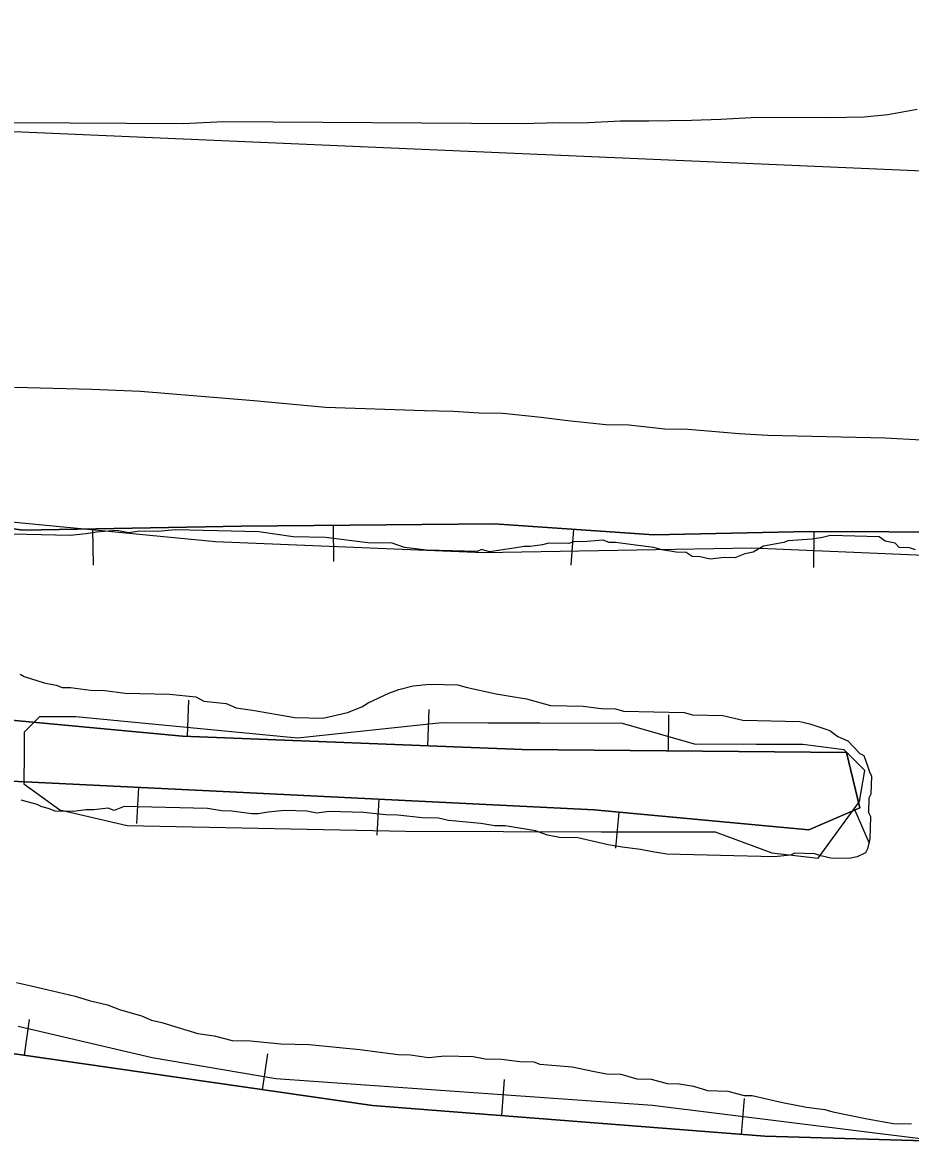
# Model space of a CAD drawing. Extents: x 3172297 to 3210190, y 958463 to 983887.
# Drawn here: x 3177516 to 3178131, y 976656 to 977435 of the extents above; entities that cross this region are included whole.
import ezdxf

# ---------------------------------------------------------------- set-up
doc = ezdxf.new("R2010")
doc.units = 0
for name, color, linetype in [('V-BORW-LINE', 7, 'Continuous'), ('V-SITE-VEGE', 7, 'Continuous'), ('V-TOPO-SHOR', 7, 'Continuous')]:
    doc.layers.add(name, color=color, linetype=linetype)

msp = doc.modelspace()

# ---------------------------------------------------------------- linework, layer by layer
at = {"layer": 'V-BORW-LINE'}
for p, q in [((3177730.99, 977087.25), (3177731.23, 977062.25)), ((3177564.41, 977084.7), (3177564.88, 977059.71)), ((3177897.45, 977084.48), (3177895.7, 977059.54)), ((3178063.88, 977083.04), (3178063.75, 977058.04)), ((3177630.14, 976941.26), (3177631.13, 976966.24)), ((3177796.61, 976934.67), (3177797.6, 976959.66)), ((3177963.16, 976931.11), (3177963.4, 976956.11)), ((3177596.23, 976905.8), (3177595.02, 976880.83)), ((3177762.63, 976897.63), (3177761.39, 976872.66)), ((3177928.97, 976888.64), (3177926.66, 976863.74)), ((3178092.19, 976890.15), (3178102.06, 976867.18)), ((3177517.37, 976720.41), (3177520.94, 976745.15)), ((3177682.26, 976696.6), (3177685.83, 976721.35)), ((3177847.8, 976678.64), (3177849.74, 976703.57)), ((3178013.89, 976665.68), (3178015.84, 976690.6))]:
    msp.add_line(p, q, dxfattribs=at)
for points in [[(3177180.77, 976951.87), (3177371.05, 976922.74), (3177455.91, 976912.59), (3177664.07, 976902.52), (3177911.75, 976890.24), (3178060.3, 976876.45), (3178095.76, 976891.68), (3178086.54, 976929.91), (3177861.92, 976932.09), (3177626.8, 976941.39), (3177490.85, 976953.88), (3177340.09, 976975.26), (3177083.18, 976996.21), (3176984.93, 977008.89), (3176958.67, 977022.97), (3176943.86, 977054.94), (3176935.8, 977120.16), (3176940.13, 977170.09), (3176990.3, 977157.41), (3177023.36, 977146.77)], [(3177023.03, 977145.25), (3177107.11, 977134.41), (3177307.41, 977113.89), (3177516.2, 977083.8), (3177667.64, 977086.64), (3177842.45, 977088.34), (3177953.13, 977080.57), (3178060.67, 977083.05), (3178171.17, 977082.46), (3178264.35, 977080.96), (3178338.65, 977070.71), (3178434.47, 977059.09), (3178539.68, 977051.1), (3178639.48, 977036.18), (3178750.41, 977019.11), (3178853.09, 976997.73), (3178977.77, 976977.74), (3179094.21, 976958.01), (3179212.88, 976934.3), (3179287.22, 976920.21), (3179381.91, 976908.29)], [(3179287.22, 976920.21), (3179212.88, 976934.3), (3179094.21, 976958.01), (3178977.77, 976977.74), (3178853.09, 976997.73), (3178750.41, 977019.11), (3178639.48, 977036.18), (3178539.68, 977051.1), (3178434.47, 977059.09), (3178338.65, 977070.71), (3178264.35, 977080.96), (3178171.17, 977082.46), (3178060.67, 977083.05), (3177953.13, 977080.57), (3177842.45, 977088.34), (3177667.64, 977086.64), (3177516.2, 977083.8), (3177307.41, 977113.89), (3177107.11, 977134.41), (3177023.03, 977145.25)], [(3178322.46, 976655.9), (3178029.84, 976664.43), (3177758.2, 976685.64), (3177401.52, 976737.14), (3177270.99, 976785.17), (3177100.78, 976871.21), (3176995.84, 976904.03), (3176916.28, 976940.07), (3176965.08, 976959.49), (3177016.5, 976969.74), (3177180.77, 976951.87)], [(3177490.85, 976953.88), (3177626.8, 976941.39), (3177861.92, 976932.09), (3178086.54, 976929.91), (3178095.76, 976891.68), (3178060.3, 976876.45), (3177911.75, 976890.24), (3177664.07, 976902.52), (3177455.91, 976912.59)], [(3177401.52, 976737.14), (3177758.2, 976685.64), (3178029.84, 976664.43), (3178322.46, 976655.9)]]:
    msp.add_lwpolyline(points, dxfattribs=at)
at = {"layer": 'V-SITE-VEGE'}
for p, q in [((3178135.46, 977375.05), (3178115.13, 977371.28)), ((3177655.25, 977366.51), (3177627.13, 977365.14)), ((3177861.35, 977365.15), (3177655.25, 977366.51)), ((3177930.07, 977367.04), (3177903.52, 977365.65)), ((3177949.59, 977366.91), (3177930.07, 977367.04)), ((3177979.26, 977367.49), (3177949.59, 977366.91)), ((3177999.56, 977368.14), (3177979.26, 977367.49)), ((3178024.56, 977369.53), (3177999.56, 977368.14)), ((3178074.52, 977369.2), (3178024.56, 977369.53)), ((3178098.73, 977369.82), (3178074.52, 977369.2)), ((3178115.13, 977371.28), (3178098.73, 977369.82)), ((3177627.13, 977365.14), (3177510.02, 977365.91)), ((3177887.9, 977365.75), (3177861.35, 977365.15)), ((3177903.52, 977365.65), (3177887.9, 977365.75)), ((3177510.48, 977182.83), (3177564.01, 977181.54)), ((3177564.01, 977181.54), (3177597.7, 977180.06)), ((3177597.7, 977180.06), (3177676.23, 977173.54)), ((3177676.23, 977173.54), (3177725.71, 977169.03)), ((3177725.71, 977169.03), (3177794.42, 977166.71)), ((3177794.42, 977166.71), (3177814.25, 977166.23)), ((3177814.25, 977166.23), (3177832.07, 977165.14)), ((3177832.07, 977165.14), (3177848.6, 977164.74)), ((3177848.6, 977164.74), (3177874.98, 977162.12)), ((3177874.98, 977162.12), (3177893.44, 977159.69)), ((3177893.44, 977159.69), (3177919.82, 977157.06)), ((3177919.82, 977157.06), (3177935.68, 977156.68)), ((3177935.68, 977156.68), (3177960.75, 977154.09)), ((3177960.75, 977154.09), (3177976.61, 977153.71)), ((3177976.61, 977153.71), (3177990.47, 977152.71)), ((3177990.47, 977152.71), (3178012.24, 977150.86)), ((3178012.24, 977150.86), (3178032.05, 977149.72)), ((3178032.05, 977149.72), (3178113.34, 977147.76)), ((3178113.34, 977147.76), (3178138.43, 977146.49)), ((3177548.92, 977080.17), (3177497, 977081.43)), ((3177560.18, 977081.3), (3177548.92, 977080.17)), ((3177567.23, 977082.54), (3177560.18, 977081.3)), ((3177581.29, 977083.6), (3177567.23, 977082.54)), ((3177589.68, 977081.99), (3177581.29, 977083.6)), ((3177596.73, 977083.22), (3177589.68, 977081.99)), ((3177609.36, 977082.92), (3177596.73, 977083.22)), ((3177622.02, 977084.02), (3177609.36, 977082.92)), ((3177679.55, 977082.62), (3177622.02, 977084.02)), ((3177703.34, 977079.24), (3177679.55, 977082.62)), ((3177725.79, 977078.7), (3177703.34, 977079.24)), ((3177755.19, 977075.18), (3177725.79, 977078.7)), ((3178069.79, 977078.81), (3178062.74, 977077.57)), ((3178075.44, 977080.07), (3178069.79, 977078.81)), ((3178109.11, 977079.26), (3178075.44, 977080.07)), ((3178113.25, 977076.35), (3178109.11, 977079.26)), ((3177772.03, 977074.77), (3177755.19, 977075.18)), ((3177780.38, 977071.77), (3177772.03, 977074.77)), ((3177795.78, 977069.99), (3177780.38, 977071.77)), ((3177833.7, 977070.47), (3177830.86, 977069.14)), ((3177839.28, 977068.94), (3177833.7, 977070.47)), ((3177856.19, 977071.33), (3177839.28, 977068.94)), ((3177863.24, 977072.57), (3177856.19, 977071.33)), ((3177867.45, 977072.46), (3177863.24, 977072.57)), ((3177875.9, 977073.67), (3177867.45, 977072.46)), ((3177880.15, 977074.97), (3177875.9, 977073.67)), ((3177894.18, 977074.63), (3177880.15, 977074.97)), ((3177898.42, 977075.93), (3177894.18, 977074.63)), ((3177904.04, 977075.79), (3177898.42, 977075.93)), ((3177918.1, 977076.86), (3177904.04, 977075.79)), ((3177922.28, 977075.35), (3177918.1, 977076.86)), ((3177926.49, 977075.25), (3177922.28, 977075.35)), ((3177940.48, 977073.51), (3177926.49, 977075.25)), ((3177953.08, 977071.8), (3177940.48, 977073.51)), ((3177958.66, 977070.26), (3177953.08, 977071.8)), ((3178028.92, 977072.77), (3178021.81, 977068.73)), ((3178043.02, 977075.24), (3178028.92, 977072.77)), ((3178045.86, 977076.58), (3178043.02, 977075.24)), ((3178062.74, 977077.57), (3178045.86, 977076.58)), ((3178120.23, 977074.78), (3178113.25, 977076.35)), ((3178122.97, 977071.9), (3178120.23, 977074.78)), ((3178129.99, 977071.73), (3178122.97, 977071.9)), ((3178134.16, 977070.23), (3178129.99, 977071.73)), ((3177830.86, 977069.14), (3177795.78, 977069.99)), ((3177968.45, 977068.62), (3177958.66, 977070.26)), ((3177975.46, 977068.45), (3177968.45, 977068.62)), ((3177979.61, 977065.54), (3177975.46, 977068.45)), ((3177985.22, 977065.41), (3177979.61, 977065.54)), ((3177992.2, 977063.83), (3177985.22, 977065.41)), ((3178002.06, 977065), (3177992.2, 977063.83)), ((3178009.08, 977064.83), (3178002.06, 977065)), ((3178016.16, 977067.46), (3178009.08, 977064.83)), ((3178021.81, 977068.73), (3178016.16, 977067.46)), ((3177514.3, 976984.13), (3177517.08, 976982.66)), ((3177517.08, 976982.66), (3177531.01, 976978.11)), ((3177531.01, 976978.11), (3177539.39, 976976.5)), ((3177786.49, 976976.14), (3177797.75, 976977.27)), ((3177797.75, 976977.27), (3177817.4, 976976.8)), ((3177539.39, 976976.5), (3177543.57, 976975)), ((3177543.57, 976975), (3177549.18, 976974.86)), ((3177549.18, 976974.86), (3177563.18, 976973.12)), ((3177563.18, 976973.12), (3177573, 976972.88)), ((3177573, 976972.88), (3177587, 976971.14)), ((3177587, 976971.14), (3177617.87, 976970.39)), ((3177617.87, 976970.39), (3177636.08, 976968.55)), ((3177755.32, 976964.26), (3177769.52, 976970.94)), ((3177769.52, 976970.94), (3177776.6, 976973.57)), ((3177776.6, 976973.57), (3177786.49, 976976.14)), ((3177817.4, 976976.8), (3177822.98, 976975.26)), ((3177822.98, 976975.26), (3177843.92, 976970.54)), ((3177843.92, 976970.54), (3177853.71, 976968.9)), ((3177636.08, 976968.55), (3177641.62, 976965.6)), ((3177641.62, 976965.6), (3177657.02, 976963.83)), ((3177657.02, 976963.83), (3177663.97, 976960.85)), ((3177741.11, 976957.58), (3177751.04, 976961.55)), ((3177751.04, 976961.55), (3177755.32, 976964.26)), ((3177853.71, 976968.9), (3177864.91, 976967.22)), ((3177864.91, 976967.22), (3177881.64, 976962.61)), ((3177881.64, 976962.61), (3177904.09, 976962.06)), ((3177904.09, 976962.06), (3177916.69, 976960.36)), ((3177663.97, 976960.85), (3177675.17, 976959.18)), ((3177675.17, 976959.18), (3177704.53, 976954.25)), ((3177704.53, 976954.25), (3177724.18, 976953.78)), ((3177724.18, 976953.78), (3177741.11, 976957.58)), ((3177916.69, 976960.36), (3177926.51, 976960.12)), ((3177926.51, 976960.12), (3177932.09, 976958.58)), ((3177932.09, 976958.58), (3177974.19, 976957.56)), ((3177974.19, 976957.56), (3177979.77, 976956.02)), ((3177979.77, 976956.02), (3178000.81, 976955.51)), ((3178000.81, 976955.51), (3178014.78, 976952.37)), ((3178014.78, 976952.37), (3178054.07, 976951.42)), ((3178054.07, 976951.42), (3178061.05, 976949.84)), ((3178061.05, 976949.84), (3178065.23, 976948.34)), ((3178065.23, 976948.34), (3178074.98, 976945.29)), ((3178074.98, 976945.29), (3178080.49, 976940.95)), ((3178080.49, 976940.95), (3178087.44, 976937.97)), ((3178087.44, 976937.97), (3178095.66, 976929.35)), ((3178095.66, 976929.35), (3178098.43, 976927.88)), ((3178098.43, 976927.88), (3178101.06, 976920.8)), ((3178101.06, 976920.8), (3178102.37, 976916.55)), ((3178102.37, 976916.55), (3178103.7, 976913.71)), ((3178103.7, 976913.71), (3178103.4, 976901.08)), ((3178103.4, 976901.08), (3178101.93, 976898.31)), ((3177526.16, 976893.98), (3177515, 976897.06)), ((3177528.94, 976892.51), (3177526.16, 976893.98)), ((3177534.51, 976890.97), (3177528.94, 976892.51)), ((3177575.24, 976891.39), (3177565.39, 976890.22)), ((3177579.42, 976889.89), (3177575.24, 976891.39)), ((3177586.5, 976892.52), (3177579.42, 976889.89)), ((3177644.03, 976891.13), (3177586.5, 976892.52)), ((3177653.82, 976889.49), (3177644.03, 976891.13)), ((3178101.93, 976898.31), (3178101.69, 976888.49)), ((3177538.69, 976889.47), (3177534.51, 976890.97)), ((3177551.32, 976889.16), (3177538.69, 976889.47)), ((3177559.77, 976890.36), (3177551.32, 976889.16)), ((3177565.39, 976890.22), (3177559.77, 976890.36)), ((3177660.84, 976889.32), (3177653.82, 976889.49)), ((3177674.84, 976887.58), (3177660.84, 976889.32)), ((3177679.05, 976887.48), (3177674.84, 976887.58)), ((3177686.1, 976888.71), (3177679.05, 976887.48)), ((3177697.36, 976889.84), (3177686.1, 976888.71)), ((3177712.79, 976889.47), (3177697.36, 976889.84)), ((3177719.77, 976887.9), (3177712.79, 976889.47)), ((3177728.23, 976889.1), (3177719.77, 976887.9)), ((3177752.08, 976888.52), (3177728.23, 976889.1)), ((3177767.48, 976886.74), (3177752.08, 976888.52)), ((3177775.9, 976886.54), (3177767.48, 976886.74)), ((3177792.71, 976884.73), (3177775.9, 976886.54)), ((3177803.93, 976884.46), (3177792.71, 976884.73)), ((3177810.91, 976882.88), (3177803.93, 976884.46)), ((3178101.69, 976888.49), (3178103.02, 976885.65)), ((3178103.02, 976885.65), (3178102.65, 976870.21)), ((3177833.33, 976880.94), (3177810.91, 976882.88)), ((3177843.12, 976879.3), (3177833.33, 976880.94)), ((3177850.14, 976879.13), (3177843.12, 976879.3)), ((3177871.12, 976875.81), (3177850.14, 976879.13)), ((3177879.47, 976872.8), (3177871.12, 976875.81)), ((3177887.86, 976871.19), (3177879.47, 976872.8)), ((3177900.48, 976870.89), (3177887.86, 976871.19)), ((3177921.43, 976866.17), (3177900.48, 976870.89)), ((3178102.65, 976870.21), (3178101.08, 976863.23)), ((3177931.22, 976864.53), (3177921.43, 976866.17)), ((3177943.81, 976862.82), (3177931.22, 976864.53)), ((3177952.2, 976861.21), (3177943.81, 976862.82)), ((3177961.99, 976859.58), (3177952.2, 976861.21)), ((3178050.46, 976860.24), (3178047.62, 976858.91)), ((3178064.49, 976859.9), (3178050.46, 976860.24)), ((3178099.61, 976860.46), (3178093.93, 976857.79)), ((3178101.08, 976863.23), (3178099.61, 976860.46)), ((3178036.36, 976857.77), (3177961.99, 976859.58)), ((3178047.62, 976858.91), (3178036.36, 976857.77)), ((3178068.67, 976858.4), (3178064.49, 976859.9)), ((3178075.65, 976856.82), (3178068.67, 976858.4)), ((3178088.28, 976856.52), (3178075.65, 976856.82)), ((3178093.93, 976857.79), (3178088.28, 976856.52)), ((3177511.95, 976770.77), (3177525.92, 976767.62)), ((3177525.92, 976767.62), (3177532.9, 976766.05)), ((3177532.9, 976766.05), (3177552.44, 976761.37)), ((3177552.44, 976761.37), (3177562.2, 976758.32)), ((3177562.2, 976758.32), (3177574.75, 976755.21)), ((3177574.75, 976755.21), (3177583.11, 976752.2)), ((3177583.11, 976752.2), (3177598.44, 976747.62)), ((3177598.44, 976747.62), (3177605.39, 976744.64)), ((3177605.39, 976744.64), (3177612.37, 976743.07)), ((3177612.37, 976743.07), (3177622.13, 976740.02)), ((3177622.13, 976740.02), (3177637.46, 976735.44)), ((3177637.46, 976735.44), (3177648.65, 976733.77)), ((3177648.65, 976733.77), (3177661.21, 976730.65)), ((3177661.21, 976730.65), (3177673.84, 976730.35)), ((3177673.84, 976730.35), (3177694.86, 976728.44)), ((3177694.86, 976728.44), (3177714.5, 976727.96)), ((3177714.5, 976727.96), (3177749.51, 976724.31)), ((3177749.51, 976724.31), (3177763.51, 976722.56)), ((3177763.51, 976722.56), (3177776.11, 976720.86)), ((3177776.11, 976720.86), (3177784.53, 976720.65)), ((3177784.53, 976720.65), (3177797.12, 976718.94)), ((3177797.12, 976718.94), (3177808.38, 976720.07)), ((3177808.38, 976720.07), (3177828.03, 976719.6)), ((3177828.03, 976719.6), (3177836.41, 976717.99)), ((3177836.41, 976717.99), (3177847.64, 976717.72)), ((3177847.64, 976717.72), (3177860.23, 976716.01)), ((3177860.23, 976716.01), (3177870.06, 976715.78)), ((3177870.06, 976715.78), (3177874.23, 976714.27)), ((3177874.23, 976714.27), (3177896.65, 976712.32)), ((3177896.65, 976712.32), (3177912.02, 976709.15)), ((3177912.02, 976709.15), (3177920.4, 976707.54)), ((3177920.4, 976707.54), (3177930.23, 976707.3)), ((3177930.23, 976707.3), (3177941.38, 976704.22)), ((3177941.38, 976704.22), (3177951.2, 976703.98)), ((3177951.2, 976703.98), (3177962.36, 976700.91)), ((3177962.36, 976700.91), (3177970.78, 976700.7)), ((3177970.78, 976700.7), (3177980.57, 976699.06)), ((3177980.57, 976699.06), (3177990.33, 976696.02)), ((3177990.33, 976696.02), (3178004.36, 976695.68)), ((3178004.36, 976695.68), (3178015.52, 976692.6)), ((3178015.52, 976692.6), (3178021.13, 976692.46)), ((3178021.13, 976692.46), (3178042.07, 976687.75)), ((3178042.07, 976687.75), (3178058.85, 976684.53)), ((3178058.85, 976684.53), (3178071.44, 976682.82)), ((3178071.44, 976682.82), (3178077.02, 976681.29)), ((3178077.02, 976681.29), (3178100.77, 976676.5)), ((3178100.77, 976676.5), (3178118.95, 976673.25)), ((3178118.95, 976673.25), (3178131.58, 976672.95))]:
    msp.add_line(p, q, dxfattribs=at)
at = {"layer": 'V-TOPO-SHOR'}
for points in [[(3176576.43, 977426.62), (3176703.22, 977435.24), (3176860.31, 977420.56), (3177031.68, 977402.28), (3177504.73, 977360.05), (3178293.85, 977325.96), (3178331.37, 977336.58), (3178393.93, 977363.21), (3178440.38, 977372.02), (3178542.14, 977366.41), (3179057.93, 977275.86), (3179843.24, 977145.36), (3180194.86, 977094.5)], [(3178292.3, 977059.92), (3178020.93, 977071.3), (3177835.23, 977068.19), (3177649.55, 977075.79), (3177460.33, 977094.11)], [(3177513.02, 976740.45), (3177605.82, 976718.79), (3177691.49, 976704.3), (3177952.13, 976685.8), (3178187.74, 976656.65)]]:
    msp.add_lwpolyline(points, dxfattribs=at)
msp.add_lwpolyline([(3177706.35, 976939.95), (3177552.83, 976954.61), (3177527.84, 976954.68), (3177517.1, 976943.99), (3177517.06, 976929.71), (3177517.01, 976908.28), (3177541.96, 976890.36), (3177588.36, 976879.54), (3177781.19, 976875.49), (3177916.88, 976875.15), (3177995.45, 976874.96), (3178034.69, 976860.58), (3178066.82, 976856.93), (3178095.49, 976896.14), (3178099.11, 976917.55), (3178084.86, 976931.87), (3178056.3, 976935.51), (3178024.17, 976935.59), (3177981.31, 976935.7), (3177931.35, 976950.11), (3177874.22, 976950.25), (3177838.51, 976950.34), (3177806.37, 976950.42)], close=True, dxfattribs=at)

doc.saveas('drawing.dxf')
